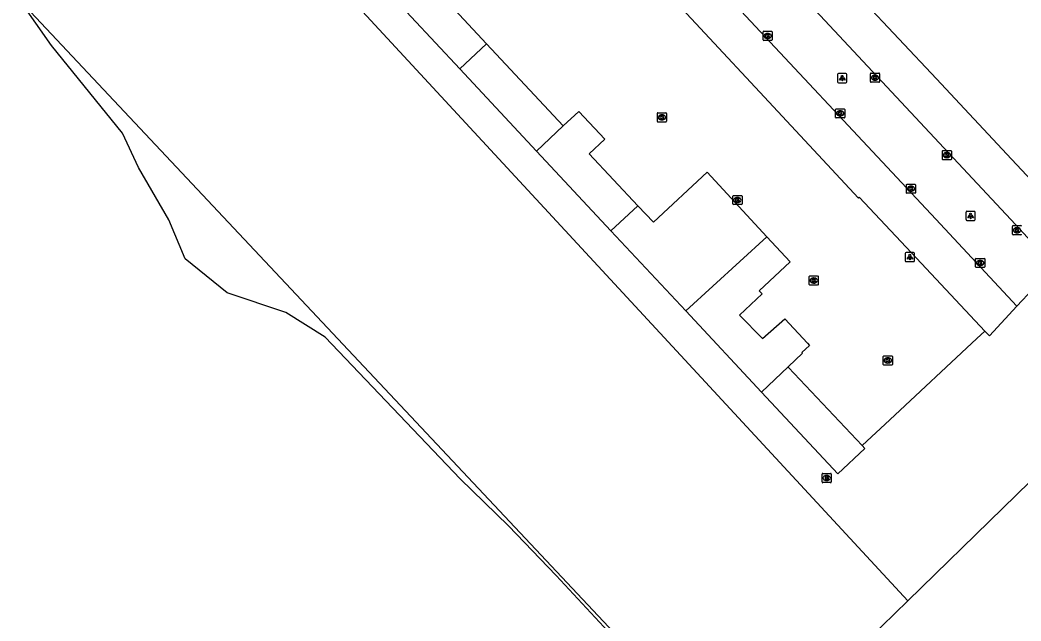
# Model space of a CAD drawing. Extents: x 163427 to 164190, y 380331 to 381641.
# Drawn here: x 163736.4 to 163845.2, y 380419.1 to 380484.5 of the extents above; entities that cross this region are included whole.
import ezdxf

# ---------------------------------------------------------------- set-up
doc = ezdxf.new("R2010")
doc.units = 0
for name, color, linetype in [('IMGEO_Brandkraan', 7, 'Continuous'), ('IMGEO_Gemengd_bos', 7, 'Continuous'), ('IMGEO_Grasland_overig', 7, 'Continuous'), ('IMGEO_Kolk', 7, 'Continuous'), ('IMGEO_Lichtpunt', 7, 'Continuous'), ('IMGEO_Pand', 7, 'Continuous'), ('IMGEO_Parkeervlak_open', 7, 'Continuous'), ('IMGEO_Rijbaan_lokaal_open', 7, 'Continuous')]:
    doc.layers.add(name, color=color, linetype=linetype)

msp = doc.modelspace()

# ---------------------------------------------------------------- linework, layer by layer
at = {"layer": 'IMGEO_Brandkraan'}
for p, q in [((163823.61, 380434.26), (163823.61, 380435.11)), ((163823.68, 380435.19), (163824.53, 380435.19)), ((163824.09, 380434.97), (163824.12, 380434.97)), ((163824.61, 380435.11), (163824.61, 380434.26)), ((163824.53, 380434.19), (163823.68, 380434.19)), ((163824.12, 380434.41), (163824.09, 380434.41))]:
    msp.add_line(p, q, dxfattribs=at)
for points in [[(163823.61, 380434.26), (163823.61, 380435.11)], [(163823.68, 380435.19), (163824.53, 380435.19)], [(163823.95, 380434.89), (163823.95, 380434.49), (163824.17, 380434.49)], [(163824.19, 380434.89), (163823.95, 380434.89)], [(163824.13, 380434.8), (163824.08, 380434.8), (163824.08, 380434.73)], [(163824.08, 380434.73), (163824.13, 380434.73)], [(163824.14, 380434.65), (163824.08, 380434.65), (163824.08, 380434.57)], [(163824.08, 380434.57), (163824.14, 380434.57)], [(163824.61, 380435.11), (163824.61, 380434.26)], [(163824.53, 380434.19), (163823.68, 380434.19)]]:
    msp.add_lwpolyline(points, dxfattribs=at)
for centre, radius, start, end in [((163823.68, 380435.11), 0.0765, 91.552, 178.448), ((163823.68, 380435.11), 0.0765, 91.552, 178.448), ((163824.13, 380434.77), 0.0379, 267.8285, 90.9355), ((163824.14, 380434.61), 0.0404, 269.8759, 90.5077), ((163824.17, 380434.74), 0.251, 268.6676, 293.5347), ((163824.19, 380434.74), 0.145, 59.4692, 91.5367), ((163824.21, 380434.79), 0.0922, 285.5137, 58.1501), ((163824.22, 380434.6), 0.105, 301.3115, 78.989), ((163824.53, 380435.11), 0.0765, 1.552, 88.448), ((163824.53, 380435.11), 0.0765, 1.552, 88.448), ((163823.68, 380434.26), 0.0765, 181.552, 268.448), ((163823.68, 380434.26), 0.0765, 181.552, 268.448), ((163824.53, 380434.26), 0.0765, 271.552, 358.448), ((163824.53, 380434.26), 0.0765, 271.552, 358.448)]:
    msp.add_arc(centre, radius, start, end, dxfattribs=at)
for centre, major_axis, ratio, start_param, end_param in [((163824.09, 380434.69), (-0.387, 0.002), 0.722429, 4.712389, 7.853982), ((163824.12, 380434.69), (-0.39, 0.002), 0.717154, 1.570796, 4.712389)]:
    msp.add_ellipse(centre, major_axis=major_axis, ratio=ratio, start_param=start_param, end_param=end_param, dxfattribs=at)
at = {"layer": 'IMGEO_Gemengd_bos'}
for points in [[(163832.93, 380421.35), (163761.11, 380499.03)], [(163736.45, 380486.57), (163814.58, 380403.45)], [(163872.82, 380456.99), (163871.18, 380458.65), (163866.99, 380454.56), (163853.59, 380441.49), (163832.93, 380421.35)], [(163832.93, 380421.35), (163814.58, 380403.45)]]:
    msp.add_lwpolyline(points, dxfattribs=at)
at = {"layer": 'IMGEO_Grasland_overig'}
for points in [[(163814.58, 380403.45), (163810.24, 380407.34), (163794.72, 380424.08), (163789.55, 380429.51), (163784.28, 380434.61), (163769.62, 380449.99), (163765.33, 380452.7), (163758.97, 380454.83), (163754.38, 380458.53), (163752.62, 380462.75), (163749.32, 380468.45), (163747.6, 380472.19), (163739.86, 380481.7), (163736.45, 380486.57)], [(163827.97, 380438.22), (163830.98, 380441.03), (163840.42, 380449.86), (163841.29, 380450.67)]]:
    msp.add_lwpolyline(points, dxfattribs=at)
at = {"layer": 'IMGEO_Kolk'}
for p, q in [((163817.19, 380482.33), (163817.19, 380483.18)), ((163817.26, 380483.25), (163818.12, 380483.25)), ((163817.7, 380482.47), (163817.67, 380482.47)), ((163817.68, 380483.03), (163817.7, 380483.03)), ((163818.19, 380483.18), (163818.19, 380482.33)), ((163818.12, 380482.25), (163817.26, 380482.25)), ((163828.86, 380477.79), (163828.86, 380478.64)), ((163828.94, 380478.71), (163829.79, 380478.71)), ((163829.35, 380478.49), (163829.38, 380478.49)), ((163829.86, 380478.64), (163829.86, 380477.79)), ((163829.79, 380477.71), (163828.94, 380477.71)), ((163829.37, 380477.93), (163829.35, 380477.93)), ((163825.08, 380473.9), (163825.08, 380474.76)), ((163825.15, 380474.83), (163826, 380474.83)), ((163826.08, 380474.76), (163826.08, 380473.9)), ((163805.71, 380473.47), (163805.71, 380474.32)), ((163805.78, 380474.4), (163806.63, 380474.4)), ((163806.19, 380474.17), (163806.22, 380474.17)), ((163806.71, 380474.32), (163806.71, 380473.47)), ((163826, 380473.83), (163825.15, 380473.83)), ((163825.56, 380474.61), (163825.59, 380474.61)), ((163825.59, 380474.05), (163825.56, 380474.05)), ((163806.63, 380473.39), (163805.78, 380473.39)), ((163806.22, 380473.62), (163806.19, 380473.62)), ((163836.68, 380469.37), (163836.68, 380470.22)), ((163836.75, 380470.29), (163837.6, 380470.29)), ((163837.16, 380470.07), (163837.19, 380470.07)), ((163837.19, 380469.51), (163837.16, 380469.51)), ((163837.68, 380470.22), (163837.68, 380469.37)), ((163837.6, 380469.29), (163836.75, 380469.29)), ((163832.77, 380465.71), (163832.77, 380466.56)), ((163832.84, 380466.64), (163833.69, 380466.64)), ((163833.26, 380466.42), (163833.28, 380466.42)), ((163833.77, 380466.56), (163833.77, 380465.71)), ((163813.91, 380464.48), (163813.91, 380465.34)), ((163813.99, 380465.41), (163814.84, 380465.41)), ((163814.4, 380465.19), (163814.42, 380465.19)), ((163814.91, 380465.34), (163814.91, 380464.48)), ((163833.69, 380465.64), (163832.84, 380465.64)), ((163833.28, 380465.86), (163833.25, 380465.86)), ((163814.84, 380464.41), (163813.99, 380464.41)), ((163814.42, 380464.63), (163814.4, 380464.63)), ((163844.3, 380461.2), (163844.3, 380462.05)), ((163844.37, 380462.13), (163845.23, 380462.13)), ((163844.79, 380461.91), (163844.81, 380461.91)), ((163845.23, 380461.13), (163844.37, 380461.13)), ((163844.81, 380461.35), (163844.78, 380461.35)), ((163840.3, 380457.65), (163840.3, 380458.5)), ((163840.37, 380458.57), (163841.22, 380458.57)), ((163841.3, 380458.5), (163841.3, 380457.65)), ((163841.22, 380457.57), (163840.37, 380457.57)), ((163840.78, 380458.35), (163840.81, 380458.35)), ((163840.81, 380457.79), (163840.78, 380457.79)), ((163822.2, 380455.74), (163822.2, 380456.59)), ((163822.28, 380456.66), (163823.13, 380456.66)), ((163822.69, 380456.44), (163822.72, 380456.44)), ((163823.2, 380456.59), (163823.2, 380455.74)), ((163823.13, 380455.66), (163822.28, 380455.66)), ((163822.71, 380455.88), (163822.69, 380455.88)), ((163830.26, 380447.04), (163830.26, 380447.89)), ((163830.33, 380447.97), (163831.18, 380447.97)), ((163830.74, 380447.75), (163830.77, 380447.75)), ((163831.26, 380447.89), (163831.26, 380447.04)), ((163831.18, 380446.97), (163830.33, 380446.97)), ((163830.77, 380447.19), (163830.74, 380447.19))]:
    msp.add_line(p, q, dxfattribs=at)
for points in [[(163817.19, 380482.33), (163817.19, 380483.18)], [(163817.26, 380483.25), (163818.12, 380483.25)], [(163817.51, 380482.95), (163817.63, 380482.95), (163817.63, 380482.8), (163817.76, 380482.95), (163817.93, 380482.95), (163817.78, 380482.8), (163817.93, 380482.55), (163817.78, 380482.55), (163817.7, 380482.72), (163817.63, 380482.65), (163817.63, 380482.55), (163817.51, 380482.55), (163817.51, 380482.95)], [(163818.19, 380483.18), (163818.19, 380482.33)], [(163818.12, 380482.25), (163817.26, 380482.25)], [(163828.86, 380477.79), (163828.86, 380478.64)], [(163828.94, 380478.71), (163829.79, 380478.71)], [(163829.18, 380478.41), (163829.31, 380478.41), (163829.31, 380478.26), (163829.44, 380478.41), (163829.6, 380478.41), (163829.46, 380478.26), (163829.61, 380478.01), (163829.46, 380478.01), (163829.37, 380478.18), (163829.31, 380478.11), (163829.31, 380478.01), (163829.18, 380478.01), (163829.18, 380478.41)], [(163829.86, 380478.64), (163829.86, 380477.79)], [(163829.79, 380477.71), (163828.94, 380477.71)], [(163825.08, 380473.9), (163825.08, 380474.76)], [(163825.15, 380474.83), (163826, 380474.83)], [(163826.08, 380474.76), (163826.08, 380473.9)], [(163805.71, 380473.47), (163805.71, 380474.32)], [(163805.78, 380474.4), (163806.63, 380474.4)], [(163806.03, 380474.09), (163806.15, 380474.09), (163806.15, 380473.94), (163806.28, 380474.09), (163806.44, 380474.09), (163806.3, 380473.94), (163806.45, 380473.69), (163806.3, 380473.69), (163806.21, 380473.86), (163806.15, 380473.79), (163806.15, 380473.69), (163806.03, 380473.69), (163806.03, 380474.09)], [(163806.71, 380474.32), (163806.71, 380473.47)], [(163826, 380473.83), (163825.15, 380473.83)], [(163825.4, 380474.53), (163825.52, 380474.53), (163825.52, 380474.38), (163825.65, 380474.53), (163825.81, 380474.53), (163825.67, 380474.38), (163825.82, 380474.13), (163825.67, 380474.13), (163825.58, 380474.29), (163825.52, 380474.23), (163825.52, 380474.13), (163825.4, 380474.13), (163825.4, 380474.53)], [(163806.63, 380473.39), (163805.78, 380473.39)], [(163836.68, 380469.37), (163836.68, 380470.22)], [(163836.75, 380470.29), (163837.6, 380470.29)], [(163837, 380469.99), (163837.12, 380469.99), (163837.12, 380469.84), (163837.25, 380469.99), (163837.41, 380469.99), (163837.27, 380469.84), (163837.42, 380469.59), (163837.27, 380469.59), (163837.18, 380469.76), (163837.12, 380469.69), (163837.12, 380469.59), (163837, 380469.59), (163837, 380469.99)], [(163837.68, 380470.22), (163837.68, 380469.37)], [(163837.6, 380469.29), (163836.75, 380469.29)], [(163832.77, 380465.71), (163832.77, 380466.56)], [(163832.84, 380466.64), (163833.69, 380466.64)], [(163833.09, 380466.34), (163833.21, 380466.34), (163833.21, 380466.19), (163833.34, 380466.34), (163833.51, 380466.34), (163833.36, 380466.19), (163833.51, 380465.94), (163833.36, 380465.94), (163833.28, 380466.1), (163833.21, 380466.03), (163833.21, 380465.94), (163833.09, 380465.94), (163833.09, 380466.34)], [(163833.77, 380466.56), (163833.77, 380465.71)], [(163813.91, 380464.48), (163813.91, 380465.34)], [(163813.99, 380465.41), (163814.84, 380465.41)], [(163814.23, 380465.11), (163814.36, 380465.11), (163814.36, 380464.96), (163814.48, 380465.11), (163814.65, 380465.11), (163814.5, 380464.96), (163814.66, 380464.71), (163814.5, 380464.71), (163814.42, 380464.87), (163814.36, 380464.81), (163814.36, 380464.71), (163814.23, 380464.71), (163814.23, 380465.11)], [(163814.91, 380465.34), (163814.91, 380464.48)], [(163833.69, 380465.64), (163832.84, 380465.64)], [(163814.84, 380464.41), (163813.99, 380464.41)], [(163844.3, 380461.2), (163844.3, 380462.05)], [(163844.37, 380462.13), (163845.23, 380462.13)], [(163844.62, 380461.83), (163844.74, 380461.83), (163844.74, 380461.68), (163844.87, 380461.83), (163845.04, 380461.83), (163844.89, 380461.68), (163845.04, 380461.43), (163844.89, 380461.43), (163844.81, 380461.59), (163844.74, 380461.53), (163844.74, 380461.43), (163844.62, 380461.43), (163844.62, 380461.83)], [(163845.23, 380461.13), (163844.37, 380461.13)], [(163840.3, 380457.65), (163840.3, 380458.5)], [(163840.37, 380458.57), (163841.22, 380458.57)], [(163841.3, 380458.5), (163841.3, 380457.65)], [(163841.22, 380457.57), (163840.37, 380457.57)], [(163840.62, 380458.27), (163840.74, 380458.27), (163840.74, 380458.12), (163840.87, 380458.27), (163841.03, 380458.27), (163840.89, 380458.12), (163841.04, 380457.87), (163840.89, 380457.87), (163840.8, 380458.04), (163840.74, 380457.97), (163840.74, 380457.87), (163840.62, 380457.87), (163840.62, 380458.27)], [(163822.2, 380455.74), (163822.2, 380456.59)], [(163822.28, 380456.66), (163823.13, 380456.66)], [(163822.52, 380456.36), (163822.65, 380456.36), (163822.65, 380456.21), (163822.78, 380456.36), (163822.94, 380456.36), (163822.8, 380456.21), (163822.95, 380455.96), (163822.8, 380455.96), (163822.71, 380456.13), (163822.65, 380456.06), (163822.65, 380455.96), (163822.52, 380455.96), (163822.52, 380456.36)], [(163823.2, 380456.59), (163823.2, 380455.74)], [(163823.13, 380455.66), (163822.28, 380455.66)], [(163830.26, 380447.04), (163830.26, 380447.89)], [(163830.33, 380447.97), (163831.18, 380447.97)], [(163830.58, 380447.67), (163830.7, 380447.67), (163830.7, 380447.52), (163830.83, 380447.67), (163830.99, 380447.67), (163830.85, 380447.52), (163831, 380447.27), (163830.85, 380447.27), (163830.76, 380447.43), (163830.7, 380447.37), (163830.7, 380447.27), (163830.58, 380447.27), (163830.58, 380447.67)], [(163831.26, 380447.89), (163831.26, 380447.04)], [(163831.18, 380446.97), (163830.33, 380446.97)]]:
    msp.add_lwpolyline(points, dxfattribs=at)
for centre, start, end in [((163817.27, 380483.18), 91.552, 178.448), ((163817.27, 380483.18), 91.552, 178.448), ((163818.11, 380483.18), 1.552, 88.448), ((163818.11, 380483.18), 1.552, 88.448), ((163817.27, 380482.33), 181.552, 268.448), ((163817.27, 380482.33), 181.552, 268.448), ((163818.11, 380482.33), 271.552, 358.448), ((163818.11, 380482.33), 271.552, 358.448), ((163828.94, 380478.64), 91.552, 178.448), ((163828.94, 380478.64), 91.552, 178.448), ((163829.79, 380478.64), 1.552, 88.448), ((163829.79, 380478.64), 1.552, 88.448), ((163828.94, 380477.79), 181.552, 268.448), ((163828.94, 380477.79), 181.552, 268.448), ((163829.79, 380477.79), 271.552, 358.448), ((163829.79, 380477.79), 271.552, 358.448), ((163825.15, 380474.75), 91.552, 178.448), ((163825.15, 380474.75), 91.552, 178.448), ((163826, 380474.75), 1.552, 88.448), ((163826, 380474.75), 1.552, 88.448), ((163805.78, 380474.32), 91.552, 178.448), ((163805.78, 380474.32), 91.552, 178.448), ((163806.63, 380474.32), 1.552, 88.448), ((163806.63, 380474.32), 1.552, 88.448), ((163825.15, 380473.91), 181.552, 268.448), ((163825.15, 380473.91), 181.552, 268.448), ((163826, 380473.91), 271.552, 358.448), ((163826, 380473.91), 271.552, 358.448), ((163805.78, 380473.47), 181.552, 268.448), ((163805.78, 380473.47), 181.552, 268.448), ((163806.63, 380473.47), 271.552, 358.448), ((163806.63, 380473.47), 271.552, 358.448), ((163836.75, 380470.22), 91.552, 178.448), ((163836.75, 380470.22), 91.552, 178.448), ((163836.75, 380469.37), 181.552, 268.448), ((163836.75, 380469.37), 181.552, 268.448), ((163837.6, 380470.22), 1.552, 88.448), ((163837.6, 380470.22), 1.552, 88.448), ((163837.6, 380469.37), 271.552, 358.448), ((163837.6, 380469.37), 271.552, 358.448), ((163832.84, 380466.56), 91.552, 178.448), ((163832.84, 380466.56), 91.552, 178.448), ((163833.69, 380466.56), 1.552, 88.448), ((163833.69, 380466.56), 1.552, 88.448), ((163813.99, 380465.33), 91.552, 178.448), ((163813.99, 380465.33), 91.552, 178.448), ((163814.84, 380465.33), 1.552, 88.448), ((163814.84, 380465.33), 1.552, 88.448), ((163832.84, 380465.71), 181.552, 268.448), ((163832.84, 380465.71), 181.552, 268.448), ((163833.69, 380465.71), 271.552, 358.448), ((163833.69, 380465.71), 271.552, 358.448), ((163813.99, 380464.48), 181.552, 268.448), ((163813.99, 380464.48), 181.552, 268.448), ((163814.84, 380464.48), 271.552, 358.448), ((163814.84, 380464.48), 271.552, 358.448), ((163844.37, 380462.05), 91.552, 178.448), ((163844.37, 380462.05), 91.552, 178.448), ((163845.22, 380462.05), 1.552, 88.448), ((163845.22, 380462.05), 1.552, 88.448), ((163844.37, 380461.2), 181.552, 268.448), ((163844.37, 380461.2), 181.552, 268.448), ((163845.22, 380461.2), 271.552, 358.448), ((163845.22, 380461.2), 271.552, 358.448), ((163840.37, 380458.5), 91.552, 178.448), ((163840.37, 380458.5), 91.552, 178.448), ((163841.22, 380458.5), 1.552, 88.448), ((163841.22, 380458.5), 1.552, 88.448), ((163840.37, 380457.65), 181.552, 268.448), ((163840.37, 380457.65), 181.552, 268.448), ((163841.22, 380457.65), 271.552, 358.448), ((163841.22, 380457.65), 271.552, 358.448), ((163822.28, 380456.59), 91.552, 178.448), ((163822.28, 380456.59), 91.552, 178.448), ((163823.13, 380456.59), 1.552, 88.448), ((163823.13, 380456.59), 1.552, 88.448), ((163822.28, 380455.74), 181.552, 268.448), ((163822.28, 380455.74), 181.552, 268.448), ((163823.13, 380455.74), 271.552, 358.448), ((163823.13, 380455.74), 271.552, 358.448), ((163830.33, 380447.89), 91.552, 178.448), ((163830.33, 380447.89), 91.552, 178.448), ((163831.18, 380447.89), 1.552, 88.448), ((163831.18, 380447.89), 1.552, 88.448), ((163830.33, 380447.04), 181.552, 268.448), ((163830.33, 380447.04), 181.552, 268.448), ((163831.18, 380447.04), 271.552, 358.448), ((163831.18, 380447.04), 271.552, 358.448)]:
    msp.add_arc(centre, 0.0765, start, end, dxfattribs=at)
for centre, major_axis, ratio, start_param, end_param in [((163817.68, 380482.75), (-0.387, 0.002), 0.722429, 4.712389, 7.853982), ((163817.7, 380482.75), (-0.39, 0.002), 0.717154, 1.570796, 4.712389), ((163829.35, 380478.21), (-0.387, 0.002), 0.722429, 4.712389, 7.853982), ((163829.37, 380478.21), (-0.39, 0.002), 0.717154, 1.570796, 4.712389), ((163806.19, 380473.89), (-0.387, 0.002), 0.722429, 4.712389, 7.853982), ((163806.22, 380473.89), (-0.39, 0.002), 0.717154, 1.570796, 4.712389), ((163825.56, 380474.33), (-0.387, 0.002), 0.722429, 4.712389, 7.853982), ((163825.59, 380474.33), (-0.39, 0.002), 0.717154, 1.570796, 4.712389), ((163837.16, 380469.79), (-0.387, 0.002), 0.722429, 4.712389, 7.853982), ((163837.19, 380469.79), (-0.39, 0.002), 0.717154, 1.570796, 4.712389), ((163833.25, 380466.14), (-0.387, 0.002), 0.722429, 4.712389, 7.853982), ((163833.28, 380466.14), (-0.39, 0.002), 0.717154, 1.570796, 4.712389), ((163814.4, 380464.91), (-0.387, 0.002), 0.722429, 4.712389, 7.853982), ((163814.42, 380464.91), (-0.39, 0.002), 0.717154, 1.570796, 4.712389), ((163844.79, 380461.63), (-0.387, 0.002), 0.722429, 4.712389, 7.853982), ((163844.81, 380461.63), (-0.39, 0.002), 0.717154, 1.570796, 4.712389), ((163840.78, 380458.07), (-0.387, 0.002), 0.722429, 4.712389, 7.853982), ((163840.81, 380458.07), (-0.39, 0.002), 0.717154, 1.570796, 4.712389), ((163822.69, 380456.16), (-0.387, 0.002), 0.722429, 4.712389, 7.853982), ((163822.71, 380456.16), (-0.39, 0.002), 0.717154, 1.570796, 4.712389), ((163830.74, 380447.47), (-0.387, 0.002), 0.722429, 4.712389, 7.853982), ((163830.77, 380447.47), (-0.39, 0.002), 0.717154, 1.570796, 4.712389)]:
    msp.add_ellipse(centre, major_axis=major_axis, ratio=ratio, start_param=start_param, end_param=end_param, dxfattribs=at)
at = {"layer": 'IMGEO_Lichtpunt'}
for p, q in [((163825.3, 380478.56), (163825.3, 380477.75)), ((163825.3, 380478.56), (163825.3, 380477.75)), ((163826.2, 380478.66), (163825.39, 380478.66)), ((163826.2, 380478.66), (163825.39, 380478.66)), ((163826.3, 380477.75), (163826.3, 380478.56)), ((163826.3, 380477.75), (163826.3, 380478.56)), ((163825.39, 380477.66), (163826.2, 380477.66)), ((163825.39, 380477.66), (163826.2, 380477.66)), ((163839.25, 380463.59), (163839.25, 380462.78)), ((163839.25, 380463.59), (163839.25, 380462.78)), ((163840.16, 380463.68), (163839.35, 380463.68)), ((163840.16, 380463.68), (163839.35, 380463.68)), ((163840.25, 380462.78), (163840.25, 380463.59)), ((163840.25, 380462.78), (163840.25, 380463.59)), ((163839.35, 380462.69), (163840.16, 380462.69)), ((163839.35, 380462.69), (163840.16, 380462.69)), ((163832.65, 380459.11), (163832.65, 380458.31)), ((163832.65, 380459.11), (163832.65, 380458.31)), ((163833.55, 380459.21), (163832.74, 380459.21)), ((163833.55, 380459.21), (163832.74, 380459.21)), ((163833.65, 380458.31), (163833.65, 380459.11)), ((163833.65, 380458.31), (163833.65, 380459.11)), ((163832.74, 380458.21), (163833.55, 380458.21)), ((163832.74, 380458.21), (163833.55, 380458.21))]:
    msp.add_line(p, q, dxfattribs=at)
for points in [[(163825.67, 380478.22), (163825.71, 380478.2), (163825.53, 380477.93), (163825.49, 380477.96), (163825.67, 380478.22)], [(163825.78, 380478.18), (163825.82, 380478.18), (163825.82, 380477.85), (163825.78, 380477.85), (163825.78, 380478.18)], [(163825.89, 380478.2), (163825.92, 380478.22), (163826.11, 380477.96), (163826.07, 380477.93), (163825.89, 380478.2)], [(163839.63, 380463.25), (163839.67, 380463.23), (163839.48, 380462.96), (163839.44, 380462.99), (163839.63, 380463.25)], [(163839.73, 380463.21), (163839.78, 380463.21), (163839.78, 380462.88), (163839.73, 380462.88), (163839.73, 380463.21)], [(163839.84, 380463.23), (163839.88, 380463.25), (163840.06, 380462.99), (163840.03, 380462.96), (163839.84, 380463.23)], [(163833.02, 380458.78), (163833.06, 380458.75), (163832.88, 380458.49), (163832.84, 380458.51), (163833.02, 380458.78)], [(163833.13, 380458.73), (163833.17, 380458.73), (163833.17, 380458.41), (163833.13, 380458.41), (163833.13, 380458.73)], [(163833.24, 380458.75), (163833.27, 380458.78), (163833.46, 380458.51), (163833.42, 380458.49), (163833.24, 380458.75)]]:
    msp.add_lwpolyline(points, dxfattribs=at)
for centre in [(163825.8, 380478.36), (163839.75, 380463.39), (163833.15, 380458.91)]:
    msp.add_circle(centre, 0.0994, dxfattribs=at)
for centre, start, end in [((163825.39, 380478.56), 90, 180), ((163825.39, 380478.56), 90, 180), ((163826.2, 380478.56), 0, 90), ((163826.2, 380478.56), 0, 90), ((163825.39, 380477.75), 180, 270), ((163825.39, 380477.75), 180, 270), ((163826.2, 380477.75), 270, 0), ((163826.2, 380477.75), 270, 360), ((163839.35, 380463.59), 90, 180), ((163839.35, 380463.59), 90, 180), ((163839.35, 380462.78), 180, 270), ((163839.35, 380462.78), 180, 270), ((163840.16, 380463.59), 0, 90), ((163840.16, 380463.59), 0, 90), ((163840.16, 380462.78), 270, 0), ((163840.16, 380462.78), 270, 360), ((163832.74, 380459.11), 90, 180), ((163832.74, 380459.11), 90, 180), ((163833.55, 380459.11), 0, 90), ((163833.55, 380459.11), 0, 90), ((163832.74, 380458.31), 180, 270), ((163832.74, 380458.31), 180, 270), ((163833.55, 380458.31), 270, 0), ((163833.55, 380458.31), 270, 360)]:
    msp.add_arc(centre, 0.0946, start, end, dxfattribs=at)
at = {"layer": 'IMGEO_Pand'}
for points in [[(163787.15, 380481.9), (163779.24, 380490.39)], [(163776.31, 380487.68), (163784.23, 380479.19)], [(163787.15, 380481.9), (163784.23, 380479.19)], [(163795.49, 380472.97), (163787.15, 380481.9)], [(163784.23, 380479.19), (163792.57, 380470.24)], [(163803.6, 380464.29), (163798.29, 380469.92), (163800.01, 380471.53), (163797.18, 380474.55), (163795.49, 380472.97)], [(163792.57, 380470.24), (163795.49, 380472.97)], [(163792.57, 380470.24), (163800.67, 380461.57)], [(163817.59, 380460.91), (163811.12, 380467.93), (163805.3, 380462.49), (163803.6, 380464.29)], [(163800.67, 380461.57), (163803.6, 380464.29)], [(163800.67, 380461.57), (163808.8, 380452.85)], [(163808.8, 380452.85), (163817.59, 380460.91)], [(163817.59, 380460.91), (163820.14, 380458.18), (163816.79, 380455.04), (163817.1, 380454.71), (163814.64, 380452.41), (163817.12, 380449.87), (163819.56, 380452.01), (163822.01, 380449.36), (163822.24, 380449.11), (163821.42, 380448.32), (163821.49, 380448.25), (163819.91, 380446.76)], [(163808.8, 380452.85), (163817.02, 380444.04)], [(163817.02, 380444.04), (163819.91, 380446.76)], [(163819.91, 380446.76), (163819.95, 380446.71), (163827.97, 380438.22)], [(163817.02, 380444.04), (163825.32, 380435.14), (163828.27, 380437.9), (163827.97, 380438.22)]]:
    msp.add_lwpolyline(points, dxfattribs=at)
at = {"layer": 'IMGEO_Parkeervlak_open'}
msp.add_lwpolyline([(163844.78, 380453.36), (163846.54, 380455.25), (163848.17, 380456.73)], dxfattribs=at)
at = {"layer": 'IMGEO_Rijbaan_lokaal_open'}
for points in [[(163849.02, 380457.5), (163844.64, 380462.26), (163817.16, 380491.69), (163796.76, 380513.54), (163780.59, 380530.79), (163779.49, 380531.82)], [(163787.14, 380530.53), (163803.51, 380512.95), (163811.49, 380504.39), (163812.14, 380503.7), (163819.62, 380495.66), (163827.86, 380486.82), (163836.03, 380478.08), (163844.2, 380469.34), (163845.85, 380467.57), (163852.38, 380460.55), (163849.02, 380457.5)], [(163794.07, 380507.7), (163805.34, 380495.65), (163811.07, 380489.48), (163835.96, 380462.82), (163844.78, 380453.36)], [(163790.84, 380504.69), (163792.56, 380502.85), (163800.45, 380494.28), (163816.86, 380476.65), (163827.55, 380465.12), (163827.65, 380465.21), (163833.32, 380459.16), (163841.29, 380450.67)], [(163841.29, 380450.67), (163841.79, 380450.14), (163844.78, 380453.36)]]:
    msp.add_lwpolyline(points, dxfattribs=at)

doc.saveas('drawing.dxf')
